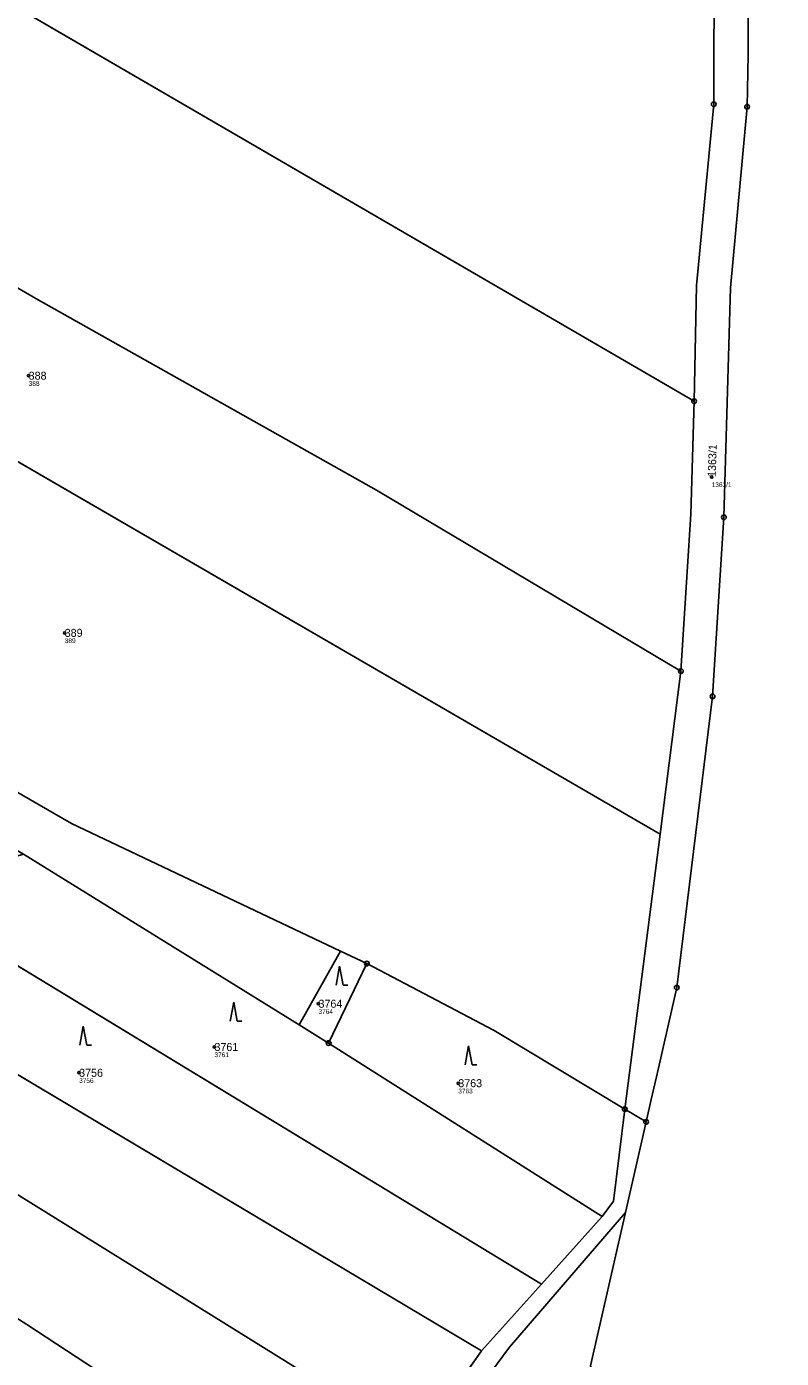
# Model space of a CAD drawing. Extents: x -658203 to -653176, y -1156738 to -1151709.
# Drawn here: x -653420.1 to -653259.9, y -1155498 to -1155215.2 of the extents above; entities that cross this region are included whole.
import ezdxf

# ---------------------------------------------------------------- set-up
doc = ezdxf.new("R2010")
doc.units = 0
for name, color, linetype in [('Vrstva 1', 7, 'Continuous'), ('Vrstva 2', 7, 'Continuous'), ('Vrstva 3', 7, 'Continuous'), ('Vrstva 50', 7, 'Continuous'), ('Vrstva 51', 7, 'Continuous'), ('Vrstva 53', 7, 'Continuous'), ('Vrstva 8', 7, 'Continuous')]:
    doc.layers.add(name, color=color, linetype=linetype)

msp = doc.modelspace()

# ---------------------------------------------------------------- linework, layer by layer
at = {"layer": 'Vrstva 1'}
for p, q in [((-653630.16, -1155090.31), (-653278.39, -1155294.76)), ((-653575.44, -1155218.66), (-653285.64, -1155386.73)), ((-653281.19, -1155352.07), (-653285.64, -1155386.73)), ((-653285.64, -1155386.73), (-653293.13, -1155445.09)), ((-653362.28, -1155427.19), (-653420.83, -1155390.93)), ((-653310.81, -1155482.23), (-653448.08, -1155398.88)), ((-653323.55, -1155496.42), (-653474.46, -1155406.57)), ((-653353.51, -1155411.52), (-653362.28, -1155427.19)), ((-653347.9, -1155414.18), (-653353.51, -1155411.52)), ((-653347.9, -1155414.18), (-653356.01, -1155431.07)), ((-653282.1, -1155419.26), (-653286.42, -1155438.21)), ((-653356.01, -1155431.07), (-653362.28, -1155427.19)), ((-653297.92, -1155467.88), (-653356.01, -1155431.07)), ((-653286.42, -1155438.21), (-653287.51, -1155443.01)), ((-653293.13, -1155445.09), (-653288.6, -1155447.81)), ((-653287.51, -1155443.01), (-653288.6, -1155447.81)), ((-653288.6, -1155447.81), (-653292.99, -1155467.07)), ((-653292.99, -1155467.07), (-653300.42, -1155499.61)), ((-653310.81, -1155482.23), (-653297.92, -1155467.88)), ((-653323.55, -1155496.42), (-653310.81, -1155482.23)), ((-653337.28, -1155515.94), (-653323.55, -1155496.42))]:
    msp.add_line(p, q, dxfattribs=at)
for points in [[(-653262.04, -1155098.92), (-653263.21, -1155116.53), (-653263.34, -1155150.31), (-653266.61, -1155169.56), (-653266.9, -1155199.24), (-653266.93, -1155221.17), (-653267.16, -1155232.21), (-653270.64, -1155270.65), (-653272.06, -1155319.38), (-653274.49, -1155357.44), (-653282.1, -1155419.26)], [(-653580.63, -1155178.87), (-653417.73, -1155273.23), (-653345.85, -1155313.63), (-653281.19, -1155352.07)], [(-653274.16, -1155199.66), (-653274.24, -1155231.68), (-653277.88, -1155270.21), (-653278.39, -1155294.76)], [(-653278.39, -1155294.76), (-653279.11, -1155318.71), (-653281.19, -1155352.07)], [(-653555.51, -1155300.8), (-653410.6, -1155384.41), (-653353.51, -1155411.52)], [(-653337.28, -1155515.94), (-653500.2, -1155414.73), (-653571.68, -1155369.56), (-653574.51, -1155366.76)], [(-653293.13, -1155445.09), (-653320.84, -1155428.37), (-653347.9, -1155414.18)], [(-653297.92, -1155467.88), (-653295.55, -1155464.63), (-653293.13, -1155445.09)], [(-653292.99, -1155467.07), (-653317.6, -1155495.63), (-653348.23, -1155537.03)], [(-653390.75, -1155510.07), (-653420.12, -1155490.83), (-653440.8, -1155477.72)]]:
    msp.add_lwpolyline(points, dxfattribs=at)
at = {"layer": 'Vrstva 3'}
for p, q in [((-653353.69, -1155414.75), (-653354.44, -1155418.75)), ((-653352.94, -1155418.75), (-653353.69, -1155414.75)), ((-653352.94, -1155418.75), (-653351.94, -1155418.75)), ((-653376.17, -1155422.38), (-653376.92, -1155426.38)), ((-653375.42, -1155426.38), (-653376.17, -1155422.38)), ((-653408.12, -1155427.47), (-653408.87, -1155431.47)), ((-653407.37, -1155431.47), (-653408.12, -1155427.47)), ((-653375.42, -1155426.38), (-653374.42, -1155426.38)), ((-653407.37, -1155431.47), (-653406.37, -1155431.47)), ((-653326.3, -1155431.68), (-653327.05, -1155435.68)), ((-653325.55, -1155435.68), (-653326.3, -1155431.68)), ((-653325.55, -1155435.68), (-653324.55, -1155435.68))]:
    msp.add_line(p, q, dxfattribs=at)
at = {"layer": 'Vrstva 50'}
for centre in [(-653419.72, -1155289.34), (-653274.67, -1155310.83), (-653412.06, -1155343.95), (-653358.17, -1155422.71), (-653380.26, -1155431.89), (-653409, -1155437.37), (-653328.48, -1155439.58)]:
    msp.add_circle(centre, 0.25, dxfattribs=at)
at = {"layer": 'Vrstva 51'}
for points in [[(-653580.76, -1155022.16), (-653586.2, -1155034.76), (-653630.16, -1155090.31), (-653278.39, -1155294.76), (-653277.88, -1155270.21), (-653274.24, -1155231.68), (-653274.16, -1155199.66)], [(-653630.16, -1155090.31), (-653633.58, -1155094.62), (-653631.28, -1155099.66), (-653571.65, -1155138.74), (-653580.97, -1155176.3), (-653580.63, -1155178.87), (-653417.73, -1155273.23), (-653345.85, -1155313.63), (-653281.19, -1155352.07), (-653279.11, -1155318.71), (-653278.39, -1155294.76)], [(-653285.64, -1155386.73), (-653281.19, -1155352.07), (-653345.85, -1155313.63), (-653417.73, -1155273.23), (-653580.63, -1155178.87), (-653575.44, -1155218.66)], [(-653353.51, -1155411.52), (-653347.9, -1155414.18), (-653320.84, -1155428.37), (-653293.13, -1155445.09), (-653285.64, -1155386.73), (-653575.44, -1155218.66), (-653573.89, -1155230.52), (-653555.51, -1155300.8), (-653410.6, -1155384.41)], [(-653554.27, -1155313.81), (-653420.83, -1155390.93), (-653362.28, -1155427.19), (-653353.51, -1155411.52), (-653410.6, -1155384.41), (-653555.51, -1155300.8)], [(-653323.55, -1155496.42), (-653474.46, -1155406.57), (-653528.55, -1155373.14), (-653549.81, -1155360.49), (-653552.95, -1155358.63), (-653574.51, -1155366.76), (-653571.68, -1155369.56), (-653500.2, -1155414.73), (-653337.28, -1155515.94)], [(-653571.68, -1155369.56), (-653574.51, -1155366.76), (-653570.95, -1155395.18), (-653440.8, -1155477.72), (-653420.12, -1155490.83), (-653390.75, -1155510.07), (-653351.23, -1155535.97), (-653337.28, -1155515.94), (-653500.2, -1155414.73)], [(-653420.83, -1155390.93), (-653448.08, -1155398.88), (-653310.81, -1155482.23), (-653297.92, -1155467.88), (-653356.01, -1155431.07), (-653362.28, -1155427.19)], [(-653310.81, -1155482.23), (-653448.08, -1155398.88), (-653474.46, -1155406.57), (-653323.55, -1155496.42)], [(-653362.28, -1155427.19), (-653356.01, -1155431.07), (-653347.9, -1155414.18), (-653353.51, -1155411.52)], [(-653320.84, -1155428.37), (-653347.9, -1155414.18), (-653356.01, -1155431.07), (-653297.92, -1155467.88), (-653295.55, -1155464.63), (-653293.13, -1155445.09)], [(-653337.28, -1155515.94), (-653351.23, -1155535.97), (-653351.52, -1155610.83), (-653347.78, -1155614.05), (-653348.23, -1155537.03), (-653317.6, -1155495.63), (-653292.99, -1155467.07), (-653288.6, -1155447.81), (-653293.13, -1155445.09), (-653295.55, -1155464.63), (-653297.92, -1155467.88), (-653310.81, -1155482.23), (-653323.55, -1155496.42)], [(-653292.99, -1155467.07), (-653317.6, -1155495.63), (-653348.23, -1155537.03), (-653319.14, -1155542.93), (-653330.38, -1155621.92), (-653316.78, -1155628.07), (-653300.32, -1155635.51), (-653291.9, -1155639.32), (-653287.63, -1155641.48), (-653259.87, -1155655.49), (-653280.54, -1155570.59), (-653300.42, -1155499.61)], [(-653390.75, -1155510.07), (-653420.12, -1155490.83), (-653440.8, -1155477.72), (-653462.39, -1155515.62), (-653455.79, -1155519.32), (-653439.5, -1155528.43), (-653417.61, -1155540.67), (-653430.32, -1155568.94), (-653417.88, -1155573.53)]]:
    msp.add_lwpolyline(points, close=True, dxfattribs=at)
msp.add_lwpolyline([(-653274.16, -1155199.66), (-653274.24, -1155231.68), (-653277.88, -1155270.21), (-653278.39, -1155294.76), (-653279.11, -1155318.71), (-653281.19, -1155352.07), (-653285.64, -1155386.73), (-653293.13, -1155445.09), (-653288.6, -1155447.81), (-653287.51, -1155443.01), (-653286.42, -1155438.21), (-653282.1, -1155419.26), (-653274.49, -1155357.44), (-653272.06, -1155319.38), (-653270.64, -1155270.65), (-653267.16, -1155232.21), (-653266.93, -1155221.17), (-653266.9, -1155199.24)], dxfattribs=at)
at = {"layer": 'Vrstva 53'}
msp.add_lwpolyline([(-653316.78, -1155628.07), (-653300.32, -1155635.51), (-653291.9, -1155639.32), (-653287.63, -1155641.48), (-653259.87, -1155655.49), (-653280.54, -1155570.59), (-653300.42, -1155499.61), (-653292.99, -1155467.07), (-653288.6, -1155447.81), (-653287.51, -1155443.01), (-653286.42, -1155438.21), (-653282.1, -1155419.26), (-653274.49, -1155357.44), (-653272.06, -1155319.38), (-653270.64, -1155270.65), (-653267.16, -1155232.21), (-653266.93, -1155221.17), (-653266.9, -1155199.24)], dxfattribs=at)
at = {"layer": 'Vrstva 8'}
for centre, radius in [((-653274.24, -1155231.68), 0.5), ((-653274.24, -1155231.68), 0.0303), ((-653267.16, -1155232.21), 0.5), ((-653267.16, -1155232.21), 0.0303), ((-653278.39, -1155294.76), 0.5), ((-653278.39, -1155294.76), 0.0303), ((-653272.06, -1155319.38), 0.5), ((-653272.06, -1155319.38), 0.0303), ((-653281.19, -1155352.07), 0.5), ((-653281.19, -1155352.07), 0.0303), ((-653274.49, -1155357.44), 0.5), ((-653274.49, -1155357.44), 0.0303), ((-653347.9, -1155414.18), 0.5), ((-653347.9, -1155414.18), 0.0303), ((-653282.1, -1155419.26), 0.5), ((-653282.1, -1155419.26), 0.0303), ((-653356.01, -1155431.07), 0.5), ((-653356.01, -1155431.07), 0.0303), ((-653293.13, -1155445.09), 0.5), ((-653293.13, -1155445.09), 0.0303), ((-653288.6, -1155447.81), 0.5), ((-653288.6, -1155447.81), 0.0303)]:
    msp.add_circle(centre, radius, dxfattribs=at)

# ---------------------------------------------------------------- texts
at = {"layer": 'Vrstva 2'}
for s, p in [('388', (-653419.72, -1155290.19)), ('389', (-653412.06, -1155344.8)), ('3764', (-653358.17, -1155423.56)), ('3761', (-653380.26, -1155432.74)), ('3756', (-653409, -1155438.22)), ('3763', (-653328.48, -1155440.43))]:
    msp.add_text(s, height=1.7, dxfattribs=at).set_placement(p)
msp.add_text('1363/1', height=1.7, rotation=88, dxfattribs=at).set_placement((-653273.82, -1155310.86))
at = {"layer": 'Vrstva 50'}
for s, p in [('388', (-653419.72, -1155291.5)), ('1363/1', (-653274.67, -1155312.99)), ('389', (-653412.06, -1155346.11)), ('3764', (-653358.17, -1155424.87)), ('3761', (-653380.26, -1155434.05)), ('3756', (-653409, -1155439.53)), ('3763', (-653328.48, -1155441.74))]:
    msp.add_text(s, height=1, dxfattribs=at).set_placement(p)

doc.saveas('drawing.dxf')
